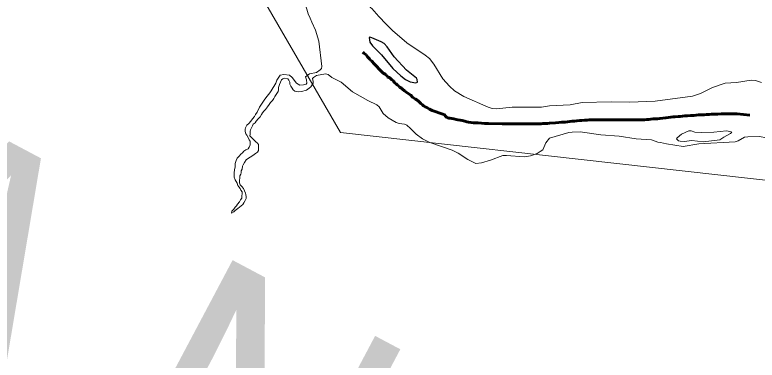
# Model space of a CAD drawing. Extents: x -1643653 to 4543381, y 1624270 to 13878484.
# Drawn here: x 810282 to 811596, y 9011368 to 9011979 of the extents above; entities that cross this region are included whole.
import ezdxf

# ---------------------------------------------------------------- set-up
doc = ezdxf.new("R2010")
doc.units = 0
doc.header["$LTSCALE"] = 160
doc.linetypes.add('LONG_DASH_SHORT_DASH', pattern=[9.9, 6, -1.2, 1.5, -1.2])
doc.layers.add('60', color=7, linetype='Continuous', lineweight=13)

msp = doc.modelspace()

# ---------------------------------------------------------------- linework, layer by layer
at = {"layer": '60'}
for points in [[(814598.3, 9008896), (813758.5, 9010664.1), (812879.6, 9010781.5), (811952.2, 9011648.1), (810858.7, 9011770.6), (810494.2, 9012398.9), (808613.3, 9013370.5), (807126, 9013554.3), (805831.2, 9014683.5)], [(810863.4, 9012065.4), (810864.2, 9012062.4), (810864, 9012055.8), (810870.8, 9012046.6), (810874.9, 9012034.6), (810881, 9012026.7), (810895.4, 9012013.3), (810912.3, 9011991), (810914.1, 9011989.7), (810926.6, 9011975.9)], [(810926.6, 9011975.9), (810914.1, 9011989.7), (810912.3, 9011991), (810895.4, 9012013.3), (810881, 9012026.7), (810874.9, 9012034.6), (810870.8, 9012046.6), (810864, 9012055.8), (810864.2, 9012062.4), (810863.4, 9012065.4)], [(810805.2, 9011972.7), (810801.6, 9011980.6), (810792, 9012013.7), (810787.1, 9012028.3)], [(810926.6, 9011975.9), (810939.7, 9011962), (810950.5, 9011950.9), (810975.9, 9011929.1), (811008.2, 9011907.6), (811015.9, 9011901.7), (811024, 9011891.2), (811039.8, 9011865.3), (811039.8, 9011865.3), (811051.8, 9011852.3), (811060.6, 9011844.3), (811077.1, 9011834.1), (811119.7, 9011815.2), (811127.1, 9011812.9), (811134.5, 9011812.5), (811162.7, 9011815.1), (811214.3, 9011815.5), (811228.7, 9011817.9), (811264.9, 9011819.6), (811286.2, 9011823.4), (811337.6, 9011824.8), (811370.6, 9011824.5), (811415.6, 9011826.2), (811481.8, 9011834.6), (811496, 9011839.8), (811517.1, 9011850.4), (811539.5, 9011857.8), (811559.7, 9011859), (811585.3, 9011863.1), (811593.2, 9011862.4), (811603.9, 9011859.1)], [(811603.9, 9011859.1), (811593.2, 9011862.4), (811585.3, 9011863.1), (811559.7, 9011859), (811539.5, 9011857.8), (811517.1, 9011850.4), (811496, 9011839.8), (811481.8, 9011834.6), (811415.6, 9011826.2), (811370.6, 9011824.5), (811337.6, 9011824.8), (811286.2, 9011823.4), (811264.9, 9011819.6), (811228.7, 9011817.9), (811214.3, 9011815.5), (811162.7, 9011815.1), (811134.5, 9011812.5), (811127.1, 9011812.9), (811119.7, 9011815.2), (811077.1, 9011834.1), (811060.6, 9011844.3), (811051.8, 9011852.3), (811039.8, 9011865.3), (811039.8, 9011865.3), (811024, 9011891.2), (811015.9, 9011901.7), (811008.2, 9011907.6), (810975.9, 9011929.1), (810950.5, 9011950.9), (810939.7, 9011962), (810926.6, 9011975.9)], [(810735.9, 9011844), (810744.1, 9011857.9), (810745.7, 9011863.2), (810751.7, 9011872.1), (810758.1, 9011873.1), (810768.2, 9011872.2), (810773.2, 9011867.7), (810780.6, 9011857.6), (810786.7, 9011854.5), (810793.2, 9011854.9), (810797.6, 9011856.3), (810798.9, 9011857.9), (810798.7, 9011864), (810796.8, 9011869), (810803.8, 9011874.2), (810816.4, 9011876.9), (810822.7, 9011881.2), (810824.9, 9011883.7), (810825.6, 9011887.4), (810820.3, 9011931.8), (810814.2, 9011951.5), (810807.7, 9011965.6), (810805.2, 9011972.7)], [(810816.4, 9011871.2), (810810.9, 9011867.9), (810809.2, 9011866.1), (810810.2, 9011861), (810810.1, 9011857.6), (810806.3, 9011851.1), (810803, 9011848.9)], [(811098.2, 9011715.8), (811083.8, 9011722.7), (811066.9, 9011734.1), (811056.5, 9011739.5), (811016.5, 9011752.8), (811003.8, 9011759.2), (810992.5, 9011767.6), (810982.6, 9011777.8), (810975.8, 9011783.4), (810971.7, 9011785.1), (810962.5, 9011786.5), (810957.2, 9011788.1), (810942.7, 9011796.4), (810934.3, 9011804.1), (810927, 9011815.8), (810923.1, 9011819.8), (810906.7, 9011827.1), (810879.7, 9011842.3), (810859.6, 9011859.3), (810843.2, 9011867.6), (810836.7, 9011873.3), (810832.2, 9011874.5), (810816.4, 9011871.2)], [(810784.8, 9011842.4), (810784.8, 9011842.4), (810777.9, 9011843.7), (810774.8, 9011845.9), (810773, 9011848.8), (810771, 9011852.4), (810769.2, 9011856), (810768.8, 9011859.5), (810767, 9011862.9), (810765.2, 9011865.5), (810760.3, 9011866.7), (810760.3, 9011866.7), (810756.5, 9011865.5), (810756.5, 9011865.5), (810754, 9011864), (810752.2, 9011859.7), (810750.4, 9011855.6), (810749.1, 9011850), (810748.8, 9011845.9), (810748.3, 9011842.9), (810744.7, 9011837.6), (810742.6, 9011834.3), (810740.6, 9011830.7), (810738, 9011827.4), (810734.9, 9011823.6), (810732.6, 9011820.1), (810729.5, 9011816), (810725.9, 9011811.5), (810723.1, 9011808.4), (810720.8, 9011805.6), (810718.5, 9011802.6), (810716.4, 9011798.5), (810712.6, 9011794.7), (810709.3, 9011790.9), (810707.5, 9011787.4), (810703.9, 9011785.4), (810702.6, 9011782.6), (810700.8, 9011778.8), (810699.5, 9011775.5), (810698.7, 9011772.7), (810698.7, 9011767.8), (810698.2, 9011764.5), (810701.2, 9011761.5), (810704.2, 9011758.7), (810708.8, 9011754.3), (810711.6, 9011752), (810713.6, 9011749.5), (810713.5, 9011741.8), (810713.2, 9011738.5), (810711.5, 9011735.7), (810708.1, 9011733.5), (810703.5, 9011729.7), (810698.9, 9011726.9), (810695.6, 9011725.1), (810691.8, 9011722.1), (810689, 9011717.8), (810686.4, 9011713.7), (810685.1, 9011710.9), (810684.8, 9011705.8), (810683, 9011702.6), (810683, 9011699.5), (810682.2, 9011696.7), (810680.4, 9011693.7), (810680.4, 9011690.6), (810680.1, 9011685.8), (810680.1, 9011681.7), (810681.1, 9011677.9), (810684.1, 9011675.3), (810687.1, 9011671.5), (810688.6, 9011667.7), (810690.6, 9011663.6), (810690.9, 9011660.8), (810691.6, 9011657), (810691.6, 9011653.9), (810690.1, 9011650.6), (810687.7, 9011646.1), (810685.7, 9011643.3), (810682.9, 9011641), (810680.1, 9011638.5), (810677.2, 9011636.4), (810672.4, 9011632.9), (810669.6, 9011630.6), (810665.7, 9011628.1), (810666.3, 9011631.7), (810669.6, 9011635), (810671.9, 9011638.5), (810674.5, 9011641), (810676.5, 9011643.8), (810680.1, 9011647.9), (810681.9, 9011651.4), (810683.7, 9011654.5), (810684, 9011658.5), (810684.5, 9011662.3), (810684.6, 9011665.7), (810682.5, 9011668.7), (810680.8, 9011671.5), (810678.5, 9011674.3), (810677, 9011677.1), (810675.5, 9011681), (810673.7, 9011684), (810672.2, 9011687.1)], [(810672.2, 9011687.1), (810670.2, 9011691.7), (810670.3, 9011699.1), (810670.8, 9011704.4), (810672.1, 9011710), (810672.4, 9011715.6), (810674.2, 9011721.2), (810676, 9011725.2), (810679.3, 9011728.8), (810682.4, 9011732.1), (810685, 9011734.8), (810687.3, 9011737.6), (810691.1, 9011739.9), (810695, 9011741.9), (810696.8, 9011744.7), (810698.6, 9011748.5), (810698.6, 9011755.1), (810697.1, 9011757.9), (810695.1, 9011761.5), (810693.1, 9011765.6), (810691.3, 9011768.4), (810689.6, 9011772.5), (810689.6, 9011776.5), (810690.4, 9011779.1), (810692.9, 9011783.4), (810696.3, 9011786.4), (810699.8, 9011790.5), (810702.9, 9011794.5), (810706.5, 9011798.8), (810708.3, 9011802.4), (810710.9, 9011806.7), (810715.5, 9011815.3), (810724.7, 9011829.7), (810724.7, 9011829.7), (810729.1, 9011834.8), (810729.1, 9011834.8), (810733.6, 9011840.8), (810735.9, 9011844)], [(810803, 9011848.9), (810798.5, 9011845.6), (810789.8, 9011843.2), (810784.8, 9011842.4)], [(811424.8, 9011753.1), (811420.4, 9011753.6), (811409.2, 9011757.4), (811382, 9011759.5), (811351.7, 9011764.4), (811319.3, 9011766.6), (811282.9, 9011771.5), (811268.9, 9011771.4), (811263, 9011770.4), (811228.8, 9011760.6), (811222.1, 9011752.2), (811217, 9011739.9), (811211.9, 9011736.8)], [(811681.3, 9011721.5), (811670.7, 9011724.8), (811656.6, 9011739.3), (811637.4, 9011756.4), (811600.2, 9011763.6), (811579.3, 9011762.8), (811573.5, 9011762.4), (811562.5, 9011755.8), (811556.9, 9011754.2), (811492.7, 9011750.5), (811465.2, 9011745.7), (811435.4, 9011750.3), (811424.8, 9011753.1)], [(811211.9, 9011736.8), (811206.8, 9011733.6), (811194.7, 9011729.1), (811183.4, 9011727.8), (811152.6, 9011729.8), (811145.8, 9011729.7), (811124.1, 9011721.5), (811108, 9011717.2), (811098.2, 9011715.8)]]:
    msp.add_lwpolyline(points, dxfattribs=at)
at = {"layer": '60', "lineweight": 25}
msp.add_lwpolyline([(810953.8, 9011904.2), (810941.5, 9011921.9), (810935.8, 9011927.8), (810930.6, 9011931), (810913.8, 9011938.2), (810910.6, 9011938.9), (810909.1, 9011938.3), (810910.8, 9011930.3), (810915.2, 9011923.9), (810931, 9011907.9), (810951.3, 9011883.7), (810965.3, 9011870.8), (810973.7, 9011864.2), (810981.7, 9011860), (810991.7, 9011858.3), (810994.6, 9011859.8), (810994.2, 9011864.6), (810993.2, 9011866.7), (810975.6, 9011880.6)], close=True, dxfattribs=at)
at = {"layer": '60'}
for points in [[(810953.8, 9011904.2), (810941.5, 9011921.9), (810935.8, 9011927.8), (810930.6, 9011931), (810913.8, 9011938.2), (810910.6, 9011938.9), (810909.1, 9011938.3), (810910.8, 9011930.3), (810915.2, 9011923.9), (810931, 9011907.9), (810951.3, 9011883.7), (810965.3, 9011870.8), (810973.7, 9011864.2), (810981.7, 9011860), (810991.7, 9011858.3), (810994.6, 9011859.8), (810994.2, 9011864.6), (810993.2, 9011866.7), (810975.6, 9011880.6)], [(811497.7, 9011770.7), (811485.6, 9011771.2), (811479.1, 9011773.4), (811475, 9011773.3), (811462.2, 9011767.4), (811454.2, 9011761.1), (811453.3, 9011759.3), (811456.8, 9011756), (811459.6, 9011755), (811466.8, 9011754.6), (811480.5, 9011756.3), (811500.5, 9011754), (811529.9, 9011757.6), (811536.8, 9011762.2), (811548.9, 9011768.8), (811551.2, 9011771), (811549.9, 9011772), (811541.6, 9011773.5), (811519.2, 9011771.2)]]:
    msp.add_lwpolyline(points, close=True, dxfattribs=at)
at = {"layer": '60', "linetype": 'LONG_DASH_SHORT_DASH', "lineweight": 60}
for points in [[(810972, 9011844.3), (810968.4, 9011847.4), (810966.4, 9011849.2), (810963.3, 9011851), (810961.3, 9011853), (810959, 9011854.6), (810957.2, 9011856.6), (810954.4, 9011858.7), (810952.4, 9011862), (810949.3, 9011863.5), (810946, 9011867.1), (810942, 9011869.1), (810938.6, 9011873), (810934.3, 9011875.3), (810930.2, 9011879.6), (810926.9, 9011882.7), (810922.3, 9011888.1), (810918.3, 9011892.2), (810914, 9011896.8), (810911.2, 9011898.8), (810909.9, 9011900.8), (810906.6, 9011904.4), (810903.8, 9011907.7), (810900.2, 9011910.8), (810898.2, 9011912.8)], [(811108.1, 9011787.1), (811102.5, 9011787.6), (811098.2, 9011787.6), (811094.1, 9011787.9), (811085, 9011789.1), (811082.4, 9011789.7), (811078.6, 9011790.4), (811076.6, 9011791.2), (811074, 9011791.7), (811070.5, 9011792.5), (811066.4, 9011793.2), (811063.3, 9011793.7), (811059.3, 9011794.5), (811055.5, 9011795.3), (811052.2, 9011795.8), (811050.1, 9011796), (811047.1, 9011797.1), (811045, 9011798.8), (811042, 9011802.7), (811039.9, 9011802.9), (811020.8, 9011809.6), (811018.6, 9011810.6), (811016.3, 9011811.9), (811014.2, 9011813.2), (811011.2, 9011815), (811008.4, 9011816), (811005.6, 9011817.8), (811003.8, 9011819.8), (811000.8, 9011821.6), (810997.2, 9011825.2), (810993.9, 9011828.2), (810991.3, 9011829.8), (810986, 9011833.1), (810982.9, 9011836.4), (810980.1, 9011838.5), (810974.3, 9011842.6), (810972, 9011844.3)], [(811415.5, 9011794.8), (811411.7, 9011794.5), (811407.9, 9011794), (811404.6, 9011793.7), (811401, 9011793.5), (811396.9, 9011793.2), (811392.6, 9011793.2), (811387, 9011793.2), (811381.9, 9011793.2), (811377.6, 9011793.2), (811373.8, 9011793.2), (811369.5, 9011793.2), (811367.2, 9011793.2), (811363.6, 9011793.2), (811360, 9011793.2), (811358, 9011793.2), (811354.7, 9011793.2), (811352.4, 9011793.2), (811348.6, 9011793.2), (811346.6, 9011793.2), (811341, 9011793.2), (811336.1, 9011793.2), (811331, 9011793.2), (811325.9, 9011793.2), (811321.4, 9011793.2), (811316.8, 9011793.2), (811310.9, 9011793.2), (811307.1, 9011793), (811302.8, 9011793), (811298.7, 9011792.7), (811294.9, 9011792.5), (811290.3, 9011792.2), (811285.5, 9011792), (811281.7, 9011791.7), (811276.6, 9011791.4), (811272.5, 9011790.9), (811268.4, 9011790.4), (811264.4, 9011790.2), (811260.3, 9011789.7), (811256, 9011789.1), (811249.6, 9011788.6), (811244.8, 9011788.1), (811238.9, 9011787.9), (811228.8, 9011787.1), (811224.7, 9011786.8), (811220.6, 9011786.6), (811216.8, 9011786.6), (811213.7, 9011786.1), (811209.9, 9011785.8), (811205.3, 9011785.8), (811201.5, 9011785.8), (811196.7, 9011785.8), (811192.9, 9011785.8), (811188.3, 9011785.8), (811183.2, 9011785.8), (811178.4, 9011785.8), (811173.3, 9011785.8), (811168.7, 9011785.8), (811164.1, 9011785.8), (811159, 9011785.8), (811153.4, 9011785.8), (811144.5, 9011786.1), (811120.3, 9011786.6), (811113.5, 9011786.8), (811108.1, 9011787.1)], [(811583.1, 9011801.5), (811560.8, 9011803.7), (811556.2, 9011803.7), (811551.4, 9011803.7), (811546, 9011803.7), (811538.9, 9011803.7), (811532.3, 9011803.7), (811526.4, 9011803.2), (811519.8, 9011803), (811515.2, 9011803), (811510.9, 9011802.7), (811506.3, 9011802.7), (811502, 9011801.9), (811497.7, 9011801.9), (811492.1, 9011801.7), (811483.7, 9011800.9), (811478.1, 9011800.7), (811473, 9011799.9), (811468.2, 9011799.9), (811463.8, 9011799.6), (811459.8, 9011798.9), (811456, 9011798.9), (811451.1, 9011798.1), (811447.6, 9011798.1), (811443.2, 9011797.6), (811434.3, 9011796.6), (811429, 9011796.1), (811423.9, 9011795.5), (811419.8, 9011795), (811415.5, 9011794.8)]]:
    msp.add_lwpolyline(points, dxfattribs=at)
at = {"layer": '60', "lineweight": 25}
msp.add_spline([(814781, 9009175.5), (814787.2, 9009173.4), (814796.9, 9009173.4), (814799.4, 9009172.4), (814805.1, 9009174.5), (814805.6, 9009176.5), (814811.7, 9009179.5), (814811.7, 9009179.5), (814801.5, 9009181), (814790.7, 9009181.5), (814784.1, 9009183.1), (814777.4, 9009185.1), (814778.4, 9009175.5)], degree=3, dxfattribs=at)

# ---------------------------------------------------------------- texts
at = {"layer": '60', "width": 0.9}
msp.add_text('R I O   S Ã O   F R A N C I S C O', height=500, rotation=332.036, dxfattribs=at).set_placement((805339.6, 9013807.5))

doc.saveas('drawing.dxf')
